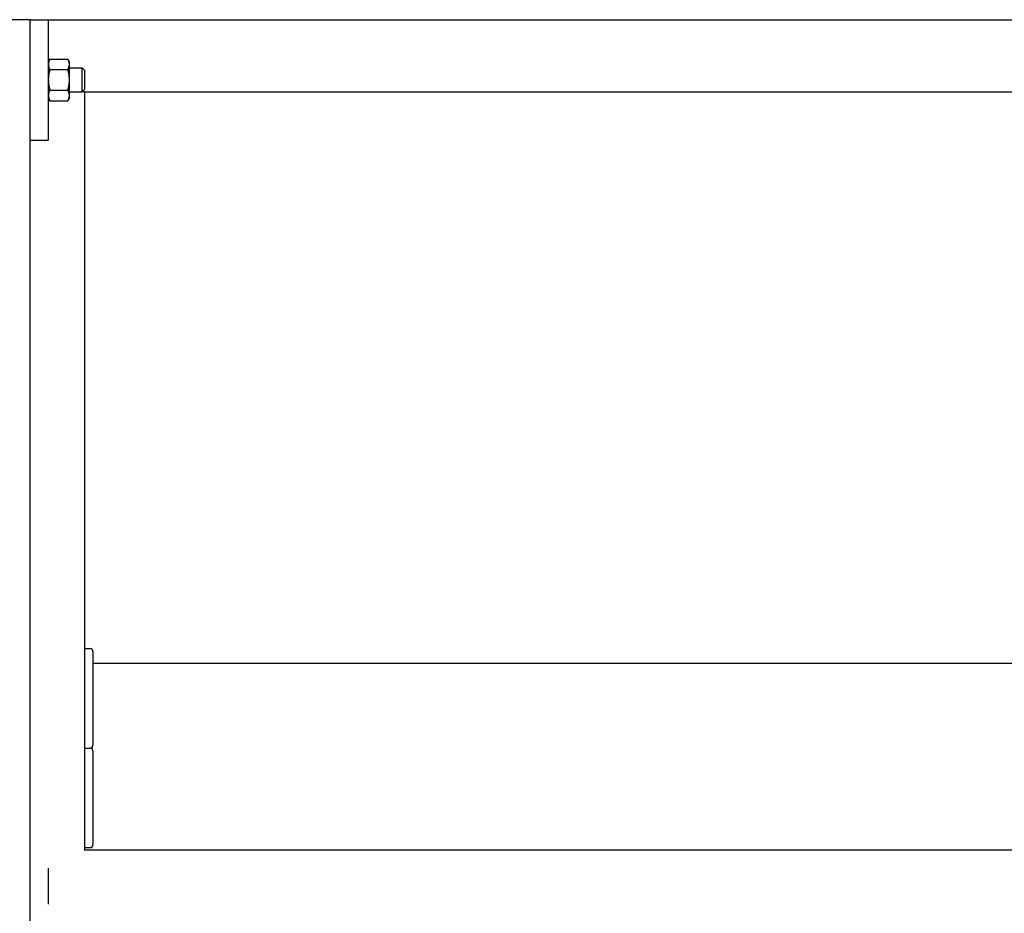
# Model space of a CAD drawing. Header units: inches. Extents: x 18 to 846, y -67 to 561.
# Tile 569 of 656: x 700 to 721, y 276 to 295. Entities that reach past the tile are written whole.
import ezdxf

# ---------------------------------------------------------------- set-up
doc = ezdxf.new("R2010")
doc.units = ezdxf.units.IN
doc.header["$LTSCALE"] = 24
doc.header["$MEASUREMENT"] = 0
doc.layers.add('Visible (ANSI)', color=7, linetype='Continuous', lineweight=30)

msp = doc.modelspace()

# ---------------------------------------------------------------- linework, layer by layer
at = {"layer": 'Visible (ANSI)'}
for p, q in [((700.7058, 294.54286), (700.3308, 294.54286)), ((700.7058, 260.44819), (700.7058, 294.54286)), ((700.7058, 294.54286), (701.0808, 294.54286)), ((701.0808, 294.54286), (797.94873, 294.54286)), ((701.0808, 294.54286), (701.0808, 292.04286)), ((701.0808, 293.66786), (701.1143, 293.72588)), ((701.1143, 293.72588), (701.48531, 293.72588)), ((701.5188, 293.66786), (701.48531, 293.72588)), ((701.5188, 293.61762), (701.5188, 293.66786)), ((701.5188, 293.29286), (701.5188, 293.61762)), ((701.1143, 293.50937), (701.48531, 293.50937)), ((701.5188, 293.54286), (701.78503, 293.54286)), ((701.78503, 293.04286), (701.78503, 293.54286)), ((701.8308, 293.49568), (701.78503, 293.54286)), ((701.8308, 293.49568), (701.8308, 293.09005)), ((701.5188, 292.96811), (701.5188, 293.29286)), ((701.1143, 293.07636), (701.48531, 293.07636)), ((701.5188, 293.04286), (701.78503, 293.04286)), ((701.8308, 293.09005), (701.78503, 293.04286)), ((701.8308, 293.04286), (701.78503, 293.04286)), ((701.8308, 293.04286), (701.8308, 277.29286)), ((701.8308, 293.04286), (760.8308, 293.04286)), ((701.0808, 292.91786), (701.1143, 292.85985)), ((701.1143, 292.85985), (701.48531, 292.85985)), ((701.5188, 292.91786), (701.48531, 292.85985)), ((701.5188, 292.91786), (701.5188, 292.96811)), ((700.7058, 292.04286), (701.0808, 292.04286)), ((701.8308, 281.48086), (701.9448, 281.48086)), ((702.0078, 281.41786), (702.0078, 279.47636)), ((723.0808, 281.16786), (702.0078, 281.16786)), ((701.8308, 279.41336), (701.9448, 279.41336)), ((701.8308, 279.41336), (701.9448, 279.41336)), ((702.0078, 279.35036), (702.0078, 277.40886)), ((701.8308, 277.34586), (701.9448, 277.34586)), ((760.8308, 277.29286), (701.8308, 277.29286)), ((701.0808, 276.91786), (701.0808, 276.16786))]:
    msp.add_line(p, q, dxfattribs=at)
for centre, start, end in [((701.9448, 281.41786), 0, 90), ((701.9448, 279.47636), 270, 0), ((701.9448, 279.35036), 0, 90), ((701.9448, 277.40886), 270, 0)]:
    msp.add_arc(centre, 0.063, start, end, dxfattribs=at)
for points in [[(701.1143, 293.72588), (701.0808, 293.66786), (701.0808, 293.61762)], [(701.0808, 293.61762), (701.0808, 293.56738), (701.1143, 293.50937)], [(701.5188, 293.61762), (701.5188, 293.66786), (701.48531, 293.72588)], [(701.48531, 293.50937), (701.5188, 293.56738), (701.5188, 293.61762)], [(701.1143, 293.50937), (701.0808, 293.39335), (701.0808, 293.29286)], [(701.5188, 293.29286), (701.5188, 293.39335), (701.48531, 293.50937)], [(701.0808, 293.29286), (701.0808, 293.19238), (701.1143, 293.07636)], [(701.48531, 293.07636), (701.5188, 293.19238), (701.5188, 293.29286)], [(701.1143, 293.07636), (701.0808, 293.01835), (701.0808, 292.96811)], [(701.5188, 292.96811), (701.5188, 293.01835), (701.48531, 293.07636)], [(701.0808, 292.96811), (701.0808, 292.91786), (701.1143, 292.85985)], [(701.48531, 292.85985), (701.5188, 292.91786), (701.5188, 292.96811)]]:
    msp.add_rational_spline(points, [1, 1.0379548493, 1], degree=2, dxfattribs=at)

doc.saveas('drawing.dxf')
